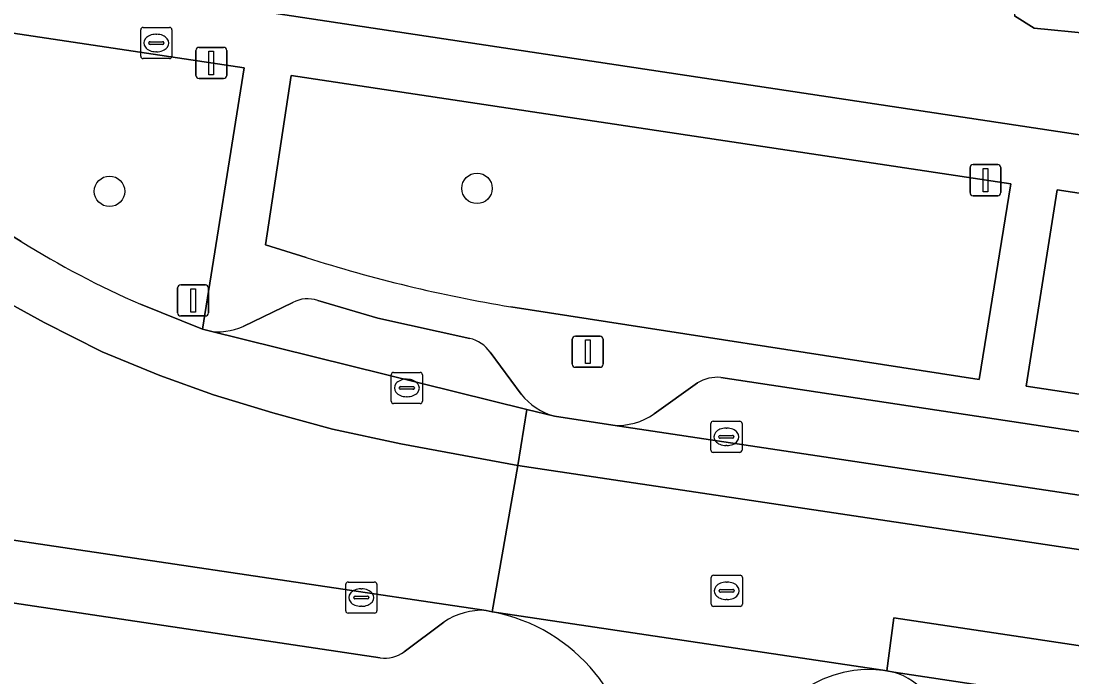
# Model space of a CAD drawing. Extents: x 163008 to 163854, y 382777 to 383982.
# Drawn here: x 163269.25 to 163302.95, y 383251.53 to 383272.57 of the extents above; entities that cross this region are included whole.
import ezdxf

# ---------------------------------------------------------------- set-up
doc = ezdxf.new("R2010")
doc.units = 0
for name, color, linetype in [('IMGEO_Berm_groen', 7, 'Continuous'), ('IMGEO_Boom', 7, 'Continuous'), ('IMGEO_Brandkraan', 7, 'Continuous'), ('IMGEO_Erf', 7, 'Continuous'), ('IMGEO_Groenvoorziening', 7, 'Continuous'), ('IMGEO_Kolk', 7, 'Continuous'), ('IMGEO_Lichtmast', 7, 'Continuous'), ('IMGEO_Pand', 7, 'Continuous'), ('IMGEO_Parkeervlak_open', 7, 'Continuous'), ('IMGEO_Rijbaan_lokaal_gesloten', 7, 'Continuous'), ('IMGEO_Rijbaan_lokaal_open', 7, 'Continuous'), ('IMGEO_Rioolput', 7, 'Continuous'), ('IMGEO_Verkeersbordpaal', 7, 'Continuous'), ('IMGEO_Voetpad_open', 7, 'Continuous')]:
    doc.layers.add(name, color=color, linetype=linetype)

msp = doc.modelspace()

# ---------------------------------------------------------------- linework, layer by layer
at = {"layer": 'IMGEO_Berm_groen'}
for points in [[(163276.404, 383271.065), (163255.531, 383274.209), (163248.12, 383275.325), (163247.775, 383272.392), (163249.978, 383272.047), (163252.16, 383271.602)], [(163273.077, 383263.483), (163275.071, 383262.681), (163276.404, 383271.065)], [(163267.87, 383266.342), (163269.249, 383265.496)]]:
    msp.add_lwpolyline(points, dxfattribs=at)
msp.add_arc((163285.893, 383292.5), 31.721, 238.3528, 246.1709, dxfattribs=at)
at = {"layer": 'IMGEO_Boom'}
for centre in [(163272.088, 383267.107), (163283.873, 383267.202)]:
    msp.add_circle(centre, 0.489, dxfattribs=at)
at = {"layer": 'IMGEO_Brandkraan'}
for p, q in [((163273.087, 383271.438), (163273.087, 383272.29)), ((163273.162, 383272.364), (163274.014, 383272.364)), ((163274.088, 383272.29), (163274.088, 383271.438)), ((163273.346, 383271.858), (163273.346, 383271.87)), ((163273.784, 383271.821), (163273.386, 383271.821)), ((163273.389, 383271.907), (163273.787, 383271.907)), ((163273.575, 383272.144), (163273.6, 383272.144)), ((163273.83, 383271.87), (163273.83, 383271.858)), ((163273.598, 383271.584), (163273.573, 383271.584)), ((163274.014, 383271.364), (163273.162, 383271.364))]:
    msp.add_line(p, q, dxfattribs=at)
for points in [[(163273.087, 383271.438), (163273.087, 383272.29)], [(163273.162, 383272.364), (163274.014, 383272.364)], [(163274.088, 383272.29), (163274.088, 383271.438)], [(163274.014, 383271.364), (163273.162, 383271.364)]]:
    msp.add_lwpolyline(points, dxfattribs=at)
for centre, radius, start, end in [((163273.164, 383272.288), 0.0765, 91.552, 178.448), ((163273.164, 383272.288), 0.0765, 91.552, 178.448), ((163274.012, 383272.288), 0.0765, 1.552, 88.448), ((163274.012, 383272.288), 0.0765, 1.552, 88.448), ((163273.386, 383271.867), 0.0403, 85.8775, 175.7526), ((163273.383, 383271.857), 0.0366, 178.938, 274.7102), ((163273.787, 383271.864), 0.043, 264.8664, 352.4533), ((163273.791, 383271.869), 0.0386, 1.7309, 96.639), ((163273.164, 383271.44), 0.0765, 181.552, 268.448), ((163273.164, 383271.44), 0.0765, 181.552, 268.448), ((163274.012, 383271.44), 0.0765, 271.552, 358.448), ((163274.012, 383271.44), 0.0765, 271.552, 358.448)]:
    msp.add_arc(centre, radius, start, end, dxfattribs=at)
for centre, major_axis, ratio, start_param, end_param in [((163273.574, 383271.864), (-0.387, 0.002), 0.722429, 4.712389, 7.853982), ((163273.599, 383271.864), (-0.39, 0.002), 0.717154, 1.570796, 4.712389)]:
    msp.add_ellipse(centre, major_axis=major_axis, ratio=ratio, start_param=start_param, end_param=end_param, dxfattribs=at)
at = {"layer": 'IMGEO_Erf'}
for points in [[(163253.685, 383276.401), (163334.658, 383264.168), (163337.516, 383290.164), (163336.092, 383290.332), (163336.046, 383289.91), (163335.73, 383287.002), (163332.932, 383287.306), (163333.066, 383288.538), (163333.297, 383290.663), (163333.239, 383290.669), (163327.49, 383291.348), (163315.763, 383292.563), (163315.439, 383289.298), (163312.515, 383289.589), (163310.225, 383289.816), (163310.549, 383293.081), (163304.2, 383293.711), (163303.785, 383290.139), (163300.841, 383290.481), (163298.433, 383290.761), (163298.858, 383294.419)], [(163303.484, 383272.165), (163301.745, 383272.336), (163301.112, 383272.734)]]:
    msp.add_lwpolyline(points, dxfattribs=at)
at = {"layer": 'IMGEO_Groenvoorziening'}
msp.add_lwpolyline([(163284.957, 383263.403), (163299.981, 383261.077), (163300.992, 383267.346), (163277.911, 383270.821), (163277.086, 383265.386), (163278.395, 383264.986)], dxfattribs=at)
msp.add_lwpolyline([(163329.132, 383263.103), (163302.479, 383267.159), (163301.49, 383260.854), (163328.158, 383256.828)], close=True, dxfattribs=at)
msp.add_arc((163292.524, 383309.162), 46.38, 252.2641, 260.6104, dxfattribs=at)
at = {"layer": 'IMGEO_Kolk'}
for p, q in [((163281.122, 383260.374), (163281.122, 383261.226)), ((163281.197, 383261.3), (163282.049, 383261.3)), ((163281.61, 383261.08), (163281.635, 383261.08)), ((163282.123, 383261.226), (163282.123, 383260.374)), ((163281.381, 383260.794), (163281.381, 383260.806)), ((163281.819, 383260.757), (163281.421, 383260.757)), ((163281.424, 383260.843), (163281.822, 383260.843)), ((163281.865, 383260.806), (163281.865, 383260.794)), ((163281.633, 383260.52), (163281.608, 383260.52)), ((163282.049, 383260.3), (163281.197, 383260.3)), ((163291.446, 383259.734), (163292.298, 383259.734)), ((163291.371, 383258.808), (163291.371, 383259.66)), ((163291.859, 383259.514), (163291.884, 383259.514)), ((163292.372, 383259.66), (163292.372, 383258.808)), ((163291.63, 383259.228), (163291.63, 383259.24)), ((163292.068, 383259.191), (163291.67, 383259.191)), ((163291.673, 383259.277), (163292.071, 383259.277)), ((163292.114, 383259.24), (163292.114, 383259.228)), ((163292.298, 383258.734), (163291.446, 383258.734)), ((163291.882, 383258.954), (163291.857, 383258.954)), ((163279.661, 383253.651), (163279.661, 383254.503)), ((163279.736, 383254.577), (163280.588, 383254.577)), ((163280.149, 383254.357), (163280.174, 383254.357)), ((163280.662, 383254.503), (163280.662, 383253.651)), ((163279.92, 383254.071), (163279.92, 383254.083)), ((163280.358, 383254.034), (163279.96, 383254.034)), ((163279.963, 383254.12), (163280.361, 383254.12)), ((163280.404, 383254.083), (163280.404, 383254.071)), ((163280.172, 383253.797), (163280.147, 383253.797)), ((163280.588, 383253.577), (163279.736, 383253.577))]:
    msp.add_line(p, q, dxfattribs=at)
for points in [[(163281.122, 383260.374), (163281.122, 383261.226)], [(163281.197, 383261.3), (163282.049, 383261.3)], [(163282.123, 383261.226), (163282.123, 383260.374)], [(163282.049, 383260.3), (163281.197, 383260.3)], [(163291.446, 383259.734), (163292.298, 383259.734)], [(163291.371, 383258.808), (163291.371, 383259.66)], [(163292.372, 383259.66), (163292.372, 383258.808)], [(163292.298, 383258.734), (163291.446, 383258.734)], [(163279.661, 383253.651), (163279.661, 383254.503)], [(163279.736, 383254.577), (163280.588, 383254.577)], [(163280.662, 383254.503), (163280.662, 383253.651)], [(163280.588, 383253.577), (163279.736, 383253.577)]]:
    msp.add_lwpolyline(points, dxfattribs=at)
for centre, radius, start, end in [((163281.199, 383261.224), 0.0765, 91.552, 178.448), ((163281.199, 383261.224), 0.0765, 91.552, 178.448), ((163282.047, 383261.224), 0.0765, 1.552, 88.448), ((163282.047, 383261.224), 0.0765, 1.552, 88.448), ((163281.421, 383260.803), 0.0403, 85.8775, 175.7526), ((163281.418, 383260.793), 0.0366, 178.938, 274.7102), ((163281.822, 383260.8), 0.043, 264.8664, 352.4533), ((163281.826, 383260.805), 0.0386, 1.7309, 96.639), ((163281.199, 383260.376), 0.0765, 181.552, 268.448), ((163281.199, 383260.376), 0.0765, 181.552, 268.448), ((163282.047, 383260.376), 0.0765, 271.552, 358.448), ((163282.047, 383260.376), 0.0765, 271.552, 358.448), ((163291.448, 383259.658), 0.0765, 91.552, 178.448), ((163291.448, 383259.658), 0.0765, 91.552, 178.448), ((163292.296, 383259.658), 0.0765, 1.552, 88.448), ((163292.296, 383259.658), 0.0765, 1.552, 88.448), ((163291.67, 383259.237), 0.0403, 85.8775, 175.7526), ((163291.667, 383259.227), 0.0366, 178.938, 274.7102), ((163292.071, 383259.234), 0.043, 264.8664, 352.4533), ((163292.075, 383259.239), 0.0386, 1.7309, 96.639), ((163291.448, 383258.81), 0.0765, 181.552, 268.448), ((163291.448, 383258.81), 0.0765, 181.552, 268.448), ((163292.296, 383258.81), 0.0765, 271.552, 358.448), ((163292.296, 383258.81), 0.0765, 271.552, 358.448), ((163279.738, 383254.501), 0.0765, 91.552, 178.448), ((163279.738, 383254.501), 0.0765, 91.552, 178.448), ((163280.586, 383254.501), 0.0765, 1.552, 88.448), ((163280.586, 383254.501), 0.0765, 1.552, 88.448), ((163279.96, 383254.08), 0.0403, 85.8775, 175.7526), ((163279.957, 383254.07), 0.0366, 178.938, 274.7102), ((163280.361, 383254.077), 0.043, 264.8664, 352.4533), ((163280.365, 383254.082), 0.0386, 1.7309, 96.639), ((163279.738, 383253.653), 0.0765, 181.552, 268.448), ((163279.738, 383253.653), 0.0765, 181.552, 268.448), ((163280.586, 383253.653), 0.0765, 271.552, 358.448), ((163280.586, 383253.653), 0.0765, 271.552, 358.448)]:
    msp.add_arc(centre, radius, start, end, dxfattribs=at)
for centre, major_axis, ratio, start_param, end_param in [((163281.609, 383260.8), (-0.387, 0.002), 0.722429, 4.712389, 7.853982), ((163281.634, 383260.8), (-0.39, 0.002), 0.717154, 1.570796, 4.712389), ((163291.858, 383259.234), (-0.387, 0.002), 0.722429, 4.712389, 7.853982), ((163291.883, 383259.234), (-0.39, 0.002), 0.717154, 1.570796, 4.712389), ((163280.148, 383254.077), (-0.387, 0.002), 0.722429, 4.712389, 7.853982), ((163280.173, 383254.077), (-0.39, 0.002), 0.717154, 1.570796, 4.712389)]:
    msp.add_ellipse(centre, major_axis=major_axis, ratio=ratio, start_param=start_param, end_param=end_param, dxfattribs=at)
at = {"layer": 'IMGEO_Lichtmast'}
for p, q in [((163274.857, 383270.824), (163274.857, 383271.624)), ((163274.857, 383271.624), (163274.857, 383270.824)), ((163274.957, 383271.724), (163275.747, 383271.724)), ((163275.747, 383271.724), (163274.957, 383271.724)), ((163275.847, 383271.624), (163275.847, 383270.824)), ((163275.847, 383270.824), (163275.847, 383271.624)), ((163275.747, 383270.724), (163274.957, 383270.724)), ((163274.957, 383270.724), (163275.747, 383270.724)), ((163299.684, 383267.068), (163299.684, 383267.868)), ((163299.684, 383267.868), (163299.684, 383267.068)), ((163299.784, 383267.968), (163300.574, 383267.968)), ((163300.574, 383267.968), (163299.784, 383267.968)), ((163300.674, 383267.868), (163300.674, 383267.068)), ((163300.674, 383267.068), (163300.674, 383267.868)), ((163300.574, 383266.968), (163299.784, 383266.968)), ((163299.784, 383266.968), (163300.574, 383266.968)), ((163287.028, 383262.464), (163287.818, 383262.464)), ((163287.818, 383262.464), (163287.028, 383262.464)), ((163286.928, 383261.564), (163286.928, 383262.364)), ((163286.928, 383262.364), (163286.928, 383261.564)), ((163287.918, 383262.364), (163287.918, 383261.564)), ((163287.918, 383261.564), (163287.918, 383262.364)), ((163287.818, 383261.464), (163287.028, 383261.464)), ((163287.028, 383261.464), (163287.818, 383261.464))]:
    msp.add_line(p, q, dxfattribs=at)
for points in [[(163275.277, 383271.599), (163275.427, 383271.599), (163275.427, 383270.849), (163275.277, 383270.849), (163275.277, 383271.599)], [(163300.104, 383267.843), (163300.254, 383267.843), (163300.254, 383267.093), (163300.104, 383267.093), (163300.104, 383267.843)], [(163287.348, 383262.339), (163287.498, 383262.339), (163287.498, 383261.589), (163287.348, 383261.589), (163287.348, 383262.339)]]:
    msp.add_lwpolyline(points, dxfattribs=at)
for centre, start, end in [((163274.957, 383271.624), 90, 180), ((163274.957, 383271.624), 90, 180), ((163275.747, 383271.624), 0, 90), ((163275.747, 383271.624), 360, 90), ((163274.957, 383270.824), 180, 270), ((163274.957, 383270.824), 180, 270), ((163275.747, 383270.824), 270, 0), ((163275.747, 383270.824), 270, 0), ((163299.784, 383267.868), 90, 180), ((163299.784, 383267.868), 90, 180), ((163300.574, 383267.868), 0, 90), ((163300.574, 383267.868), 360, 90), ((163299.784, 383267.068), 180, 270), ((163299.784, 383267.068), 180, 270), ((163300.574, 383267.068), 270, 0), ((163300.574, 383267.068), 270, 0), ((163287.028, 383262.364), 90, 180), ((163287.028, 383262.364), 90, 180), ((163287.818, 383262.364), 0, 90), ((163287.818, 383262.364), 360, 90), ((163287.028, 383261.564), 180, 270), ((163287.028, 383261.564), 180, 270), ((163287.818, 383261.564), 270, 0), ((163287.818, 383261.564), 270, 0)]:
    msp.add_arc(centre, 0.1, start, end, dxfattribs=at)
at = {"layer": 'IMGEO_Pand'}
msp.add_lwpolyline([(163299.947, 383282.557), (163298.988, 383273.41), (163301.158, 383273.171), (163301.112, 383272.734), (163301.745, 383272.336), (163303.484, 383272.165), (163304.16, 383272.42), (163304.236, 383272.836), (163304.629, 383272.795), (163304.566, 383272.344), (163304.753, 383272.324), (163305.78, 383281.931), (163306.035, 383284.316), (163300.196, 383284.928)], close=True, dxfattribs=at)
at = {"layer": 'IMGEO_Parkeervlak_open'}
for points in [[(163277.966, 383263.542), (163276.37, 383262.777)], [(163283.639, 383262.388), (163280.695, 383263.036), (163278.766, 383263.605)], [(163275.24, 383262.639), (163285.467, 383260.115), (163286.363, 383259.893)], [(163285.284, 383260.601), (163284.298, 383261.946)], [(163350.515, 383252.239), (163291.697, 383261.137)], [(163290.942, 383260.961), (163289.554, 383259.974)], [(163284.168, 383253.665), (163242.921, 383259.802)], [(163288.229, 383259.608), (163352.608, 383249.943), (163352.169, 383250.391), (163351.214, 383251.883)], [(163241.162, 383258.913), (163241.993, 383258.11), (163242.497, 383257.863), (163280.771, 383252.14)], [(163281.534, 383252.332), (163282.807, 383253.291)], [(163352.362, 383243.049), (163352.333, 383243.384), (163297.236, 383251.684)]]:
    msp.add_lwpolyline(points, dxfattribs=at)
for centre, radius, start, end in [((163278.436, 383262.681), 0.981, 70.3662, 118.6393), ((163275.594, 383264.436), 1.832, 258.8611, 295.0644), ((163283.39, 383261.305), 1.112, 35.2373, 77.0621), ((163291.584, 383259.913), 1.23, 84.7456, 121.4985), ((163286.93, 383261.934), 2.118, 218.9925, 254.4647), ((163288.39, 383261.607), 2.006, 265.403, 305.4801), ((163284.034, 383251.488), 2.181, 86.4904, 124.2406), ((163280.892, 383253.271), 1.137, 263.8848, 304.3643), ((163296.609, 383249.588), 2.187, 38.3005, 73.3544)]:
    msp.add_arc(centre, radius, start, end, dxfattribs=at)
at = {"layer": 'IMGEO_Rijbaan_lokaal_gesloten'}
for points in [[(163269.249, 383265.496), (163267.87, 383266.342)], [(163242.921, 383259.802), (163284.168, 383253.665), (163284.361, 383253.616), (163285.184, 383258.317), (163281.431, 383259.01), (163279.243, 383259.481), (163277.327, 383260.004), (163275.426, 383260.58), (163273.697, 383261.198), (163271.849, 383261.958), (163269.993, 383262.898), (163268.17, 383263.899), (163265.531, 383265.482)], [(163268.17, 383263.899), (163269.993, 383262.898), (163271.849, 383261.958), (163273.697, 383261.198), (163275.426, 383260.58), (163277.327, 383260.004), (163279.243, 383259.481), (163281.431, 383259.01), (163285.184, 383258.317), (163285.467, 383260.115), (163275.24, 383262.639), (163275.071, 383262.681), (163273.077, 383263.483)]]:
    msp.add_lwpolyline(points, dxfattribs=at)
for points in [[(163285.184, 383258.317), (163352.91, 383248.164), (163353.412, 383249.506), (163352.608, 383249.943), (163288.229, 383259.608), (163286.363, 383259.893), (163285.467, 383260.115)], [(163352.593, 383245.12), (163297.241, 383253.428), (163297.016, 383251.731), (163297.236, 383251.684), (163352.333, 383243.384)]]:
    msp.add_lwpolyline(points, close=True, dxfattribs=at)
msp.add_arc((163285.893, 383292.5), 31.721, 238.3528, 246.1709, dxfattribs=at)
at = {"layer": 'IMGEO_Rijbaan_lokaal_open'}
msp.add_lwpolyline([(163285.184, 383258.317), (163284.361, 383253.616), (163296.886, 383251.754), (163297.016, 383251.731), (163297.241, 383253.428), (163352.593, 383245.12), (163352.91, 383248.164)], close=True, dxfattribs=at)
msp.add_lwpolyline([(163297.016, 383251.731), (163296.886, 383251.754), (163284.361, 383253.616)], dxfattribs=at)
for centre, radius, start, end in [((163283.337, 383248.131), 5.58, 359.1973, 79.4242), ((163296.478, 383247.93), 3.839, 81.9487, 164.686)]:
    msp.add_arc(centre, radius, start, end, dxfattribs=at)
at = {"layer": 'IMGEO_Rioolput'}
for p, q in [((163291.382, 383253.869), (163291.382, 383254.721)), ((163291.457, 383254.795), (163292.309, 383254.795)), ((163292.383, 383254.721), (163292.383, 383253.869)), ((163291.641, 383254.289), (163291.641, 383254.301)), ((163291.684, 383254.338), (163292.082, 383254.338)), ((163291.87, 383254.575), (163291.895, 383254.575)), ((163292.125, 383254.301), (163292.125, 383254.289)), ((163292.079, 383254.252), (163291.681, 383254.252)), ((163291.893, 383254.015), (163291.868, 383254.015)), ((163292.309, 383253.795), (163291.457, 383253.795))]:
    msp.add_line(p, q, dxfattribs=at)
for points in [[(163291.382, 383253.869), (163291.382, 383254.721)], [(163291.457, 383254.795), (163292.309, 383254.795)], [(163292.383, 383254.721), (163292.383, 383253.869)], [(163292.309, 383253.795), (163291.457, 383253.795)]]:
    msp.add_lwpolyline(points, dxfattribs=at)
for centre, radius, start, end in [((163291.459, 383254.719), 0.0765, 91.552, 178.448), ((163291.459, 383254.719), 0.0765, 91.552, 178.448), ((163292.307, 383254.719), 0.0765, 1.552, 88.448), ((163292.307, 383254.719), 0.0765, 1.552, 88.448), ((163291.681, 383254.298), 0.0403, 85.8775, 175.7526), ((163292.086, 383254.3), 0.0386, 1.7309, 96.639), ((163291.678, 383254.288), 0.0366, 178.938, 274.7102), ((163292.082, 383254.295), 0.043, 264.8664, 352.4533), ((163291.459, 383253.871), 0.0765, 181.552, 268.448), ((163291.459, 383253.871), 0.0765, 181.552, 268.448), ((163292.307, 383253.871), 0.0765, 271.552, 358.448), ((163292.307, 383253.871), 0.0765, 271.552, 358.448)]:
    msp.add_arc(centre, radius, start, end, dxfattribs=at)
for centre, major_axis, ratio, start_param, end_param in [((163291.869, 383254.295), (-0.387, 0.002), 0.722429, 4.712389, 7.853982), ((163291.894, 383254.295), (-0.39, 0.002), 0.717154, 1.570796, 4.712389)]:
    msp.add_ellipse(centre, major_axis=major_axis, ratio=ratio, start_param=start_param, end_param=end_param, dxfattribs=at)
at = {"layer": 'IMGEO_Verkeersbordpaal'}
for p, q in [((163274.372, 383264.109), (163275.162, 383264.109)), ((163275.162, 383264.109), (163274.372, 383264.109)), ((163274.272, 383263.209), (163274.272, 383264.009)), ((163274.272, 383264.009), (163274.272, 383263.209)), ((163275.262, 383264.009), (163275.262, 383263.209)), ((163275.262, 383263.209), (163275.262, 383264.009)), ((163275.162, 383263.109), (163274.372, 383263.109)), ((163274.372, 383263.109), (163275.162, 383263.109))]:
    msp.add_line(p, q, dxfattribs=at)
msp.add_lwpolyline([(163274.692, 383263.984), (163274.842, 383263.984), (163274.842, 383263.234), (163274.692, 383263.234), (163274.692, 383263.984)], dxfattribs=at)
for centre, start, end in [((163274.372, 383264.009), 90, 180), ((163274.372, 383264.009), 90, 180), ((163275.162, 383264.009), 0, 90), ((163275.162, 383264.009), 360, 90), ((163274.372, 383263.209), 180, 270), ((163274.372, 383263.209), 180, 270), ((163275.162, 383263.209), 270, 0), ((163275.162, 383263.209), 270, 0)]:
    msp.add_arc(centre, 0.1, start, end, dxfattribs=at)
at = {"layer": 'IMGEO_Voetpad_open'}
for points in [[(163361.366, 383251.849), (163355.98, 383252.657), (163352.308, 383253.207), (163329.641, 383256.604), (163330.615, 383262.877), (163356.923, 383258.905), (163357.715, 383263.771), (163357.262, 383262.567), (163356.63, 383261.773), (163355.085, 383261.097), (163353.958, 383261.185), (163346.081, 383262.43), (163336.64, 383263.869), (163334.658, 383264.168), (163253.685, 383276.401)], [(163246.49, 383272.603), (163247.775, 383272.392), (163248.12, 383275.325), (163255.531, 383274.209), (163276.404, 383271.065), (163275.071, 383262.681), (163275.24, 383262.639)], [(163278.395, 383264.986), (163277.086, 383265.386), (163277.911, 383270.821), (163300.992, 383267.346)], [(163300.992, 383267.346), (163299.981, 383261.077), (163284.957, 383263.403)], [(163276.37, 383262.777), (163277.966, 383263.542)], [(163278.766, 383263.605), (163280.695, 383263.036), (163283.639, 383262.388)], [(163284.298, 383261.946), (163285.284, 383260.601)], [(163291.697, 383261.137), (163350.515, 383252.239)], [(163289.554, 383259.974), (163290.942, 383260.961)], [(163286.363, 383259.893), (163288.229, 383259.608)], [(163280.771, 383252.14), (163242.497, 383257.863)], [(163284.361, 383253.616), (163284.168, 383253.665)], [(163282.807, 383253.291), (163281.534, 383252.332)], [(163297.236, 383251.684), (163297.016, 383251.731)]]:
    msp.add_lwpolyline(points, dxfattribs=at)
msp.add_lwpolyline([(163329.132, 383263.103), (163328.158, 383256.828), (163301.49, 383260.854), (163302.479, 383267.159)], close=True, dxfattribs=at)
for centre, radius, start, end in [((163292.524, 383309.162), 46.38, 252.2641, 260.6104), ((163278.436, 383262.681), 0.981, 70.3662, 118.6393), ((163275.594, 383264.436), 1.832, 258.8611, 295.0644), ((163283.39, 383261.305), 1.112, 35.2373, 77.0621), ((163291.584, 383259.913), 1.23, 84.7456, 121.4985), ((163286.93, 383261.934), 2.118, 218.9925, 254.4647), ((163288.39, 383261.607), 2.006, 265.403, 305.4801), ((163284.034, 383251.488), 2.181, 86.4904, 124.2406), ((163283.337, 383248.131), 5.58, 359.1973, 79.4242), ((163280.892, 383253.271), 1.137, 263.8848, 304.3643), ((163296.478, 383247.93), 3.839, 81.9487, 164.686), ((163296.609, 383249.588), 2.187, 38.3005, 73.3544)]:
    msp.add_arc(centre, radius, start, end, dxfattribs=at)

doc.saveas('drawing.dxf')
